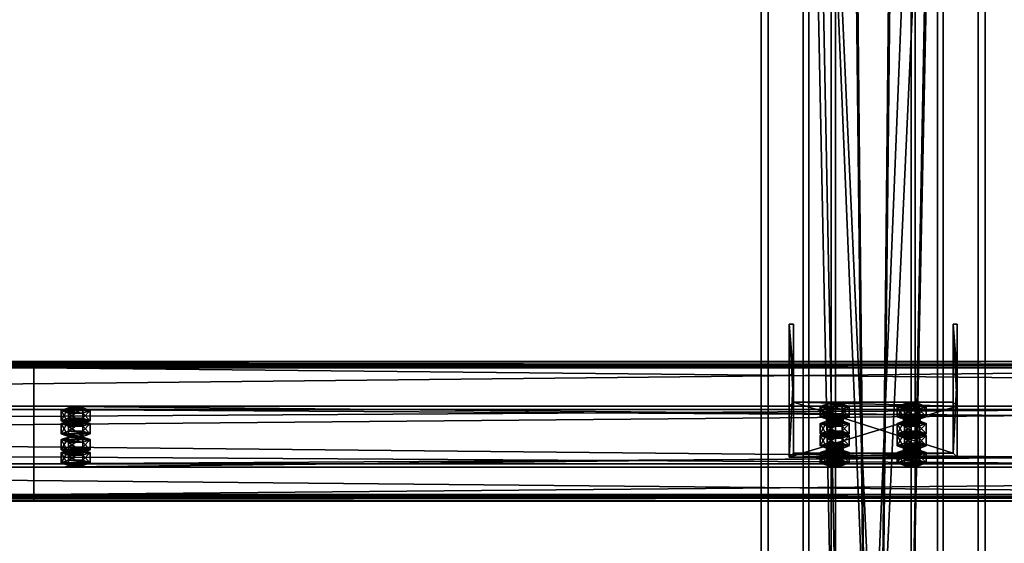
# Model space of a CAD drawing. Header units: millimetres. Extents: x -333 to 67333, y -930 to 39730.
# Tile 353 of 656: x 21690 to 22394, y 5491 to 5865. Entities that reach past the tile are written whole.
import ezdxf

# ---------------------------------------------------------------- set-up
doc = ezdxf.new("R2010")
doc.units = ezdxf.units.MM
for name, color, linetype in [('13', 7, 'Continuous'), ('5', 7, 'Continuous'), ('6', 7, 'Continuous'), ('7', 7, 'Continuous'), ('8', 7, 'Continuous'), ('95', 7, 'Continuous')]:
    doc.layers.add(name, color=color, linetype=linetype)

msp = doc.modelspace()

# ---------------------------------------------------------------- meshes
at = {"layer": '13', "color": 30}
mesh = msp.add_polyface(dxfattribs=at)
corners = [(22900.01, 5617.73, 4626.35), (22900.01, 5545.34, 4610.96), (16100.01, 5545.34, 4610.96), (16100.01, 5617.73, 4626.35), (22900.01, 5586.51, 4417.29), (16100.01, 5586.51, 4417.29), (22900.01, 5525.86, 4404.4), (16100.01, 5525.86, 4404.4), (22900.01, 5523.16, 4417.12), (16100.01, 5523.16, 4417.12), (22900.01, 5521.21, 4416.7), (16100.01, 5521.21, 4416.7), (22900.01, 5524.32, 4402.03), (16100.01, 5524.32, 4402.03), (22900.01, 5588.88, 4415.75), (16100.01, 5588.88, 4415.75), (22900.01, 5547.72, 4609.42), (16100.01, 5547.72, 4609.42), (22900.01, 5616.19, 4623.98), (16100.01, 5616.19, 4623.98), (22900.01, 5618.89, 4611.26), (16100.01, 5618.89, 4611.26), (22900.01, 5620.85, 4611.68), (16100.01, 5620.85, 4611.68)]
mesh.append_faces([[corners[k] for k in face] for face in [(0, 2, 3, 3), (1, 5, 2, 2), (4, 7, 5, 5), (6, 9, 7, 7), (8, 11, 9, 9), (10, 13, 11, 11), (12, 15, 13, 13), (14, 17, 15, 15), (16, 19, 17, 17), (18, 21, 19, 19), (20, 23, 21, 21), (22, 3, 23, 23), (8, 12, 10, 10), (20, 0, 22, 22), (11, 7, 9, 9)]], dxfattribs={"vtx0": -1, "color": 30})
mesh.append_faces([[corners[k] for k in face] for face in [(12, 6, 14, 14), (14, 1, 16, 16), (16, 0, 18, 18), (18, 0, 20, 20), (3, 19, 23, 23), (19, 2, 17, 17), (17, 2, 15, 15), (15, 5, 13, 13)]], dxfattribs={"vtx0": -1, "vtx1": -1, "color": 30})
mesh.append_faces([[corners[k] for k in face] for face in [(12, 8, 6, 6), (14, 6, 4, 4), (14, 4, 1, 1), (16, 1, 0, 0), (7, 11, 13, 13), (19, 3, 2, 2), (15, 2, 5, 5), (13, 5, 7, 7)]], dxfattribs={"vtx0": -1, "vtx2": -1, "vtx3": -1, "color": 30})
mesh.append_faces([[corners[k] for k in face] for face in [(21, 23, 19, 19)]], dxfattribs={"vtx1": -1, "color": 30})
mesh.append_faces([[corners[k] for k in face] for face in [(0, 1, 2, 2), (1, 4, 5, 5), (4, 6, 7, 7), (6, 8, 9, 9), (8, 10, 11, 11), (10, 12, 13, 13), (12, 14, 15, 15), (14, 16, 17, 17), (16, 18, 19, 19), (18, 20, 21, 21), (20, 22, 23, 23), (22, 0, 3, 3)]], dxfattribs={"vtx2": -1, "vtx3": -1, "color": 30})
mesh = msp.add_polyface(dxfattribs=at)
corners = [(28500.01, 5617.73, 4626.35), (28500.01, 5545.34, 4610.96), (21700.01, 5545.34, 4610.96), (21700.01, 5617.73, 4626.35), (28500.01, 5586.51, 4417.29), (21700.01, 5586.51, 4417.29), (28500.01, 5525.86, 4404.4), (21700.01, 5525.86, 4404.4), (28500.01, 5523.16, 4417.12), (21700.01, 5523.16, 4417.12), (28500.01, 5521.21, 4416.7), (21700.01, 5521.21, 4416.7), (28500.01, 5524.32, 4402.03), (21700.01, 5524.32, 4402.03), (28500.01, 5588.88, 4415.75), (21700.01, 5588.88, 4415.75), (28500.01, 5547.72, 4609.42), (21700.01, 5547.72, 4609.42), (28500.01, 5616.19, 4623.98), (21700.01, 5616.19, 4623.98), (28500.01, 5618.89, 4611.26), (21700.01, 5618.89, 4611.26), (28500.01, 5620.85, 4611.68), (21700.01, 5620.85, 4611.68)]
mesh.append_faces([[corners[k] for k in face] for face in [(0, 2, 3, 3), (1, 5, 2, 2), (4, 7, 5, 5), (6, 9, 7, 7), (8, 11, 9, 9), (10, 13, 11, 11), (12, 15, 13, 13), (14, 17, 15, 15), (16, 19, 17, 17), (18, 21, 19, 19), (20, 23, 21, 21), (22, 3, 23, 23), (6, 10, 8, 8), (20, 0, 22, 22), (11, 7, 9, 9)]], dxfattribs={"vtx0": -1, "color": 30})
mesh.append_faces([[corners[k] for k in face] for face in [(12, 6, 14, 14), (14, 1, 16, 16), (16, 0, 18, 18), (18, 0, 20, 20), (3, 19, 23, 23), (19, 2, 17, 17), (17, 2, 15, 15), (15, 5, 13, 13), (13, 7, 11, 11)]], dxfattribs={"vtx0": -1, "vtx1": -1, "color": 30})
mesh.append_faces([[corners[k] for k in face] for face in [(6, 12, 10, 10), (14, 6, 4, 4), (14, 4, 1, 1), (16, 1, 0, 0), (19, 3, 2, 2), (15, 2, 5, 5), (13, 5, 7, 7)]], dxfattribs={"vtx0": -1, "vtx2": -1, "vtx3": -1, "color": 30})
mesh.append_faces([[corners[k] for k in face] for face in [(21, 23, 19, 19)]], dxfattribs={"vtx1": -1, "color": 30})
mesh.append_faces([[corners[k] for k in face] for face in [(0, 1, 2, 2), (1, 4, 5, 5), (4, 6, 7, 7), (6, 8, 9, 9), (8, 10, 11, 11), (10, 12, 13, 13), (12, 14, 15, 15), (14, 16, 17, 17), (16, 18, 19, 19), (18, 20, 21, 21), (20, 22, 23, 23), (22, 0, 3, 3)]], dxfattribs={"vtx2": -1, "vtx3": -1, "color": 30})
at = {"layer": '5', "color": 131}
mesh = msp.add_polyface(dxfattribs=at)
corners = [(22346, 185.3, 2984), (22254, 185.3, 2984), (22254, 9385, 2984), (22346, 9385, 2984), (22254, 185.3, 3076), (22254, 9385, 3076), (22346, 185.3, 3076), (22346, 9385, 3076), (22350, 185.3, 2980), (22350, 185.3, 3080), (22350, 9385, 3080), (22350, 9385, 2980), (22250, 185.3, 3080), (22250, 9385, 3080), (22250, 185.3, 2980), (22250, 9385, 2980)]
mesh.append_faces([[corners[k] for k in face] for face in [(0, 2, 3, 3), (1, 5, 2, 2), (4, 7, 5, 5), (6, 3, 7, 7), (8, 10, 11, 11), (9, 13, 10, 10), (12, 15, 13, 13), (14, 11, 15, 15)]], dxfattribs={"vtx0": -1, "color": 131})
mesh.append_faces([[corners[k] for k in face] for face in [(9, 6, 12, 12), (6, 8, 0, 0), (0, 8, 1, 1), (12, 4, 14, 14), (4, 12, 6, 6), (14, 1, 8, 8), (11, 3, 15, 15), (3, 10, 7, 7), (7, 10, 5, 5), (15, 2, 13, 13), (2, 15, 3, 3), (13, 5, 10, 10)]], dxfattribs={"vtx0": -1, "vtx1": -1, "color": 131})
mesh.append_faces([[corners[k] for k in face] for face in [(6, 9, 8, 8), (14, 4, 1, 1), (3, 11, 10, 10), (13, 2, 5, 5)]], dxfattribs={"vtx0": -1, "vtx2": -1, "vtx3": -1, "color": 131})
mesh.append_faces([[corners[k] for k in face] for face in [(0, 1, 2, 2), (1, 4, 5, 5), (4, 6, 7, 7), (6, 0, 3, 3), (8, 9, 10, 10), (9, 12, 13, 13), (12, 14, 15, 15), (14, 8, 11, 11)]], dxfattribs={"vtx2": -1, "vtx3": -1, "color": 131})
at = {"layer": '6', "color": 2}
mesh = msp.add_polyface(dxfattribs=at)
corners = [(22225, 7914.78, 4751.68), (22375, 7914.78, 4751.68), (22375, 175.3, 3106.65), (22225, 175.3, 3106.65), (22375, 7883.59, 4898.4), (22375, 25.3, 3228.12), (22225, 7883.59, 4898.4), (22225, 25.3, 3228.12), (22220, 7915.82, 4746.79), (22220, 7882.55, 4903.29), (22220, 20.3, 3232.17), (22220, 180.3, 3102.61), (22380, 7882.55, 4903.29), (22380, 20.3, 3232.17), (22380, 7915.82, 4746.79), (22380, 180.3, 3102.61)]
mesh.append_faces([[corners[k] for k in face] for face in [(0, 2, 3, 3), (1, 5, 2, 2), (4, 7, 5, 5), (6, 3, 7, 7), (8, 10, 11, 11), (9, 13, 10, 10), (12, 15, 13, 13), (14, 11, 15, 15)]], dxfattribs={"vtx0": -1, "color": 2})
mesh.append_faces([[corners[k] for k in face] for face in [(9, 6, 12, 12), (6, 8, 0, 0), (0, 8, 1, 1), (12, 4, 14, 14), (4, 12, 6, 6), (14, 1, 8, 8), (11, 3, 15, 15), (3, 10, 7, 7), (7, 10, 5, 5), (15, 2, 13, 13), (2, 15, 3, 3), (13, 5, 10, 10)]], dxfattribs={"vtx0": -1, "vtx1": -1, "color": 2})
mesh.append_faces([[corners[k] for k in face] for face in [(6, 9, 8, 8), (14, 4, 1, 1), (3, 11, 10, 10), (13, 2, 5, 5)]], dxfattribs={"vtx0": -1, "vtx2": -1, "vtx3": -1, "color": 2})
mesh.append_faces([[corners[k] for k in face] for face in [(0, 1, 2, 2), (1, 4, 5, 5), (4, 6, 7, 7), (6, 0, 3, 3), (8, 9, 10, 10), (9, 12, 13, 13), (12, 14, 15, 15), (14, 8, 11, 11)]], dxfattribs={"vtx2": -1, "vtx3": -1, "color": 2})
at = {"layer": '7', "color": 6}
mesh = msp.add_polyface(dxfattribs=at)
corners = [(22240.01, 5552.5, 4586.93), (22360.01, 5552.5, 4586.93), (22360.01, 5588.88, 4415.75), (22240.01, 5588.88, 4415.75), (22360.01, 5611.19, 4599.4), (22360.01, 5647.57, 4428.22), (22357.01, 5611.19, 4599.4), (22357.01, 5647.57, 4428.22), (22357.01, 5555.43, 4587.55), (22357.01, 5591.82, 4416.37), (22243.01, 5555.43, 4587.55), (22243.01, 5591.82, 4416.37), (22243.01, 5611.19, 4599.4), (22243.01, 5647.57, 4428.22), (22240.01, 5611.19, 4599.4), (22240.01, 5647.57, 4428.22)]
mesh.append_faces([[corners[k] for k in face] for face in [(0, 2, 3, 3), (1, 5, 2, 2), (4, 7, 5, 5), (6, 9, 7, 7), (8, 11, 9, 9), (10, 13, 11, 11), (12, 15, 13, 13), (14, 3, 15, 15), (12, 0, 14, 14), (7, 2, 5, 5)]], dxfattribs={"vtx0": -1, "color": 6})
mesh.append_faces([[corners[k] for k in face] for face in [(1, 8, 4, 4), (8, 0, 10, 10), (10, 0, 12, 12), (3, 11, 15, 15), (11, 2, 9, 9), (9, 2, 7, 7)]], dxfattribs={"vtx0": -1, "vtx1": -1, "color": 6})
mesh.append_faces([[corners[k] for k in face] for face in [(8, 1, 0, 0), (11, 3, 2, 2)]], dxfattribs={"vtx0": -1, "vtx2": -1, "vtx3": -1, "color": 6})
mesh.append_faces([[corners[k] for k in face] for face in [(6, 4, 8, 8), (13, 15, 11, 11)]], dxfattribs={"vtx1": -1, "color": 6})
mesh.append_faces([[corners[k] for k in face] for face in [(0, 1, 2, 2), (1, 4, 5, 5), (4, 6, 7, 7), (6, 8, 9, 9), (8, 10, 11, 11), (10, 12, 13, 13), (12, 14, 15, 15), (14, 0, 3, 3)]], dxfattribs={"vtx2": -1, "vtx3": -1, "color": 6})
at = {"layer": '8', "color": 253}
mesh = msp.add_polyface(dxfattribs=at)
corners = [(22273, 5920.24, 3080), (22327, 5920.24, 3080), (22327, 4612.96, 4044.77), (22273, 4612.96, 4044.77), (22327, 6044.86, 3080), (22327, 4709.72, 4065.33), (22273, 6044.86, 3080), (22273, 4709.72, 4065.33), (22270, 5915.19, 3080), (22270, 6049.91, 3080), (22270, 4713.64, 4066.17), (22270, 4609.04, 4043.93), (22330, 6049.91, 3080), (22330, 4713.64, 4066.17), (22330, 5915.19, 3080), (22330, 4609.04, 4043.93)]
mesh.append_faces([[corners[k] for k in face] for face in [(0, 2, 3, 3), (1, 5, 2, 2), (4, 7, 5, 5), (6, 3, 7, 7), (8, 10, 11, 11), (9, 13, 10, 10), (12, 15, 13, 13), (14, 11, 15, 15)]], dxfattribs={"vtx0": -1, "color": 253})
mesh.append_faces([[corners[k] for k in face] for face in [(9, 6, 12, 12), (6, 8, 0, 0), (0, 8, 1, 1), (12, 4, 14, 14), (4, 12, 6, 6), (14, 1, 8, 8), (11, 3, 15, 15), (3, 10, 7, 7), (7, 10, 5, 5), (15, 2, 13, 13), (2, 15, 3, 3), (13, 5, 10, 10)]], dxfattribs={"vtx0": -1, "vtx1": -1, "color": 253})
mesh.append_faces([[corners[k] for k in face] for face in [(6, 9, 8, 8), (14, 4, 1, 1), (3, 11, 10, 10), (13, 2, 5, 5)]], dxfattribs={"vtx0": -1, "vtx2": -1, "vtx3": -1, "color": 253})
mesh.append_faces([[corners[k] for k in face] for face in [(0, 1, 2, 2), (1, 4, 5, 5), (4, 6, 7, 7), (6, 0, 3, 3), (8, 9, 10, 10), (9, 12, 13, 13), (12, 14, 15, 15), (14, 8, 11, 11)]], dxfattribs={"vtx2": -1, "vtx3": -1, "color": 253})
at = {"layer": '95', "color": 20}
mesh = msp.add_polyface(dxfattribs=at)
corners = [(21724.01, 5555.74, 4562.06), (21724.81, 5556.36, 4559.12), (21724.81, 5558.32, 4559.54), (21724.01, 5557.7, 4562.47), (21727.01, 5556.82, 4556.97), (21727.01, 5558.78, 4557.39), (21730.01, 5556.99, 4556.19), (21730.01, 5558.94, 4556.6), (21733.01, 5556.82, 4556.97), (21733.01, 5558.78, 4557.39), (21735.21, 5556.36, 4559.12), (21735.21, 5558.32, 4559.54), (21736.01, 5555.74, 4562.06), (21736.01, 5557.7, 4562.47), (21735.21, 5555.12, 4564.99), (21735.21, 5557.07, 4565.41), (21733.01, 5554.66, 4567.14), (21733.01, 5556.62, 4567.56), (21730.01, 5554.49, 4567.93), (21730.01, 5556.45, 4568.34), (21727.01, 5554.66, 4567.14), (21727.01, 5556.62, 4567.56), (21724.81, 5555.12, 4564.99), (21724.81, 5557.07, 4565.41), (21719.62, 5557.7, 4562.47), (21724.81, 5559.57, 4553.67), (21724.81, 5566.9, 4555.23), (21719.62, 5565.03, 4564.03), (21735.21, 5559.57, 4553.67), (21735.21, 5566.9, 4555.23), (21740.4, 5557.7, 4562.47), (21740.4, 5565.03, 4564.03), (21735.21, 5555.82, 4571.28), (21735.21, 5563.16, 4572.84), (21724.81, 5555.82, 4571.28), (21724.81, 5563.16, 4572.84), (21719.62, 5548.4, 4560.5), (21724.81, 5550.27, 4551.69), (21724.81, 5557.61, 4553.25), (21719.62, 5555.74, 4562.06), (21735.21, 5550.27, 4551.69), (21735.21, 5557.61, 4553.25), (21740.4, 5548.4, 4560.5), (21740.4, 5555.74, 4562.06), (21735.21, 5546.53, 4569.3), (21735.21, 5553.87, 4570.86), (21724.81, 5546.53, 4569.3), (21724.81, 5553.87, 4570.86), (21724.01, 5576.53, 4464.24), (21724.81, 5577.15, 4461.31), (21724.81, 5579.11, 4461.72), (21724.01, 5578.49, 4464.66), (21727.01, 5577.61, 4459.16), (21727.01, 5579.57, 4459.58), (21730.01, 5577.78, 4458.37), (21730.01, 5579.73, 4458.79), (21733.01, 5577.61, 4459.16), (21733.01, 5579.57, 4459.58), (21735.21, 5577.15, 4461.31), (21735.21, 5579.11, 4461.72), (21736.01, 5576.53, 4464.24), (21736.01, 5578.49, 4464.66), (21735.21, 5575.91, 4467.18), (21735.21, 5577.86, 4467.59), (21733.01, 5575.45, 4469.33), (21733.01, 5577.41, 4469.74), (21730.01, 5575.28, 4470.11), (21730.01, 5577.24, 4470.53), (21727.01, 5575.45, 4469.33), (21727.01, 5577.41, 4469.74), (21724.81, 5575.91, 4467.18), (21724.81, 5577.86, 4467.59), (21719.62, 5578.49, 4464.66), (21724.81, 5580.36, 4455.85), (21724.81, 5587.69, 4457.41), (21719.62, 5585.82, 4466.22), (21735.21, 5580.36, 4455.85), (21735.21, 5587.69, 4457.41), (21740.4, 5578.49, 4464.66), (21740.4, 5585.82, 4466.22), (21735.21, 5576.62, 4473.46), (21735.21, 5583.95, 4475.02), (21724.81, 5576.62, 4473.46), (21724.81, 5583.95, 4475.02), (21719.62, 5569.19, 4462.68), (21724.81, 5571.07, 4453.88), (21724.81, 5578.4, 4455.44), (21719.62, 5576.53, 4464.24), (21735.21, 5571.07, 4453.88), (21735.21, 5578.4, 4455.44), (21740.4, 5569.19, 4462.68), (21740.4, 5576.53, 4464.24), (21735.21, 5567.32, 4471.49), (21735.21, 5574.66, 4473.05), (21724.81, 5567.32, 4471.49), (21724.81, 5574.66, 4473.05)]
mesh.append_faces([[corners[k] for k in face] for face in [(0, 2, 3, 3), (1, 5, 2, 2), (4, 7, 5, 5), (6, 9, 7, 7), (8, 11, 9, 9), (10, 13, 11, 11), (12, 15, 13, 13), (14, 17, 15, 15), (16, 19, 17, 17), (18, 21, 19, 19), (20, 23, 21, 21), (22, 3, 23, 23), (4, 8, 6, 6), (16, 20, 18, 18), (21, 17, 19, 19), (9, 5, 7, 7), (24, 26, 27, 27), (25, 29, 26, 26), (28, 31, 29, 29), (30, 33, 31, 31), (32, 35, 33, 33), (34, 27, 35, 35), (25, 30, 28, 28), (32, 24, 34, 34), (27, 33, 35, 35), (31, 26, 29, 29), (36, 38, 39, 39), (37, 41, 38, 38), (40, 43, 41, 41), (42, 45, 43, 43), (44, 47, 45, 45), (46, 39, 47, 47), (37, 42, 40, 40), (44, 36, 46, 46), (39, 45, 47, 47), (43, 38, 41, 41), (48, 50, 51, 51), (49, 53, 50, 50), (52, 55, 53, 53), (54, 57, 55, 55), (56, 59, 57, 57), (58, 61, 59, 59), (60, 63, 61, 61), (62, 65, 63, 63), (64, 67, 65, 65), (66, 69, 67, 67), (68, 71, 69, 69), (70, 51, 71, 71), (52, 56, 54, 54), (64, 68, 66, 66), (69, 65, 67, 67), (57, 53, 55, 55), (72, 74, 75, 75), (73, 77, 74, 74), (76, 79, 77, 77), (78, 81, 79, 79), (80, 83, 81, 81), (82, 75, 83, 83), (73, 78, 76, 76), (80, 72, 82, 82), (75, 81, 83, 83), (79, 74, 77, 77), (84, 86, 87, 87), (85, 89, 86, 86), (88, 91, 89, 89), (90, 93, 91, 91), (92, 95, 93, 93), (94, 87, 95, 95), (85, 90, 88, 88), (92, 84, 94, 94), (87, 93, 95, 95), (91, 86, 89, 89)]], dxfattribs={"vtx0": -1, "color": 20})
mesh.append_faces([[corners[k] for k in face] for face in [(8, 4, 10, 10), (10, 1, 12, 12), (12, 0, 14, 14), (14, 22, 16, 16), (17, 23, 15, 15), (15, 3, 13, 13), (13, 2, 11, 11), (11, 5, 9, 9), (30, 24, 32, 32), (33, 27, 31, 31), (42, 36, 44, 44), (45, 39, 43, 43), (56, 52, 58, 58), (58, 49, 60, 60), (60, 48, 62, 62), (62, 70, 64, 64), (65, 71, 63, 63), (63, 51, 61, 61), (61, 50, 59, 59), (59, 53, 57, 57), (78, 72, 80, 80), (81, 75, 79, 79), (90, 84, 92, 92), (93, 87, 91, 91)]], dxfattribs={"vtx0": -1, "vtx1": -1, "color": 20})
mesh.append_faces([[corners[k] for k in face] for face in [(10, 4, 1, 1), (12, 1, 0, 0), (14, 0, 22, 22), (16, 22, 20, 20), (17, 21, 23, 23), (15, 23, 3, 3), (13, 3, 2, 2), (11, 2, 5, 5), (30, 25, 24, 24), (31, 27, 26, 26), (42, 37, 36, 36), (43, 39, 38, 38), (58, 52, 49, 49), (60, 49, 48, 48), (62, 48, 70, 70), (64, 70, 68, 68), (65, 69, 71, 71), (63, 71, 51, 51), (61, 51, 50, 50), (59, 50, 53, 53), (78, 73, 72, 72), (79, 75, 74, 74), (90, 85, 84, 84), (91, 87, 86, 86)]], dxfattribs={"vtx0": -1, "vtx2": -1, "vtx3": -1, "color": 20})
mesh.append_faces([[corners[k] for k in face] for face in [(0, 1, 2, 2), (1, 4, 5, 5), (4, 6, 7, 7), (6, 8, 9, 9), (8, 10, 11, 11), (10, 12, 13, 13), (12, 14, 15, 15), (14, 16, 17, 17), (16, 18, 19, 19), (18, 20, 21, 21), (20, 22, 23, 23), (22, 0, 3, 3), (24, 25, 26, 26), (25, 28, 29, 29), (28, 30, 31, 31), (30, 32, 33, 33), (32, 34, 35, 35), (34, 24, 27, 27), (36, 37, 38, 38), (37, 40, 41, 41), (40, 42, 43, 43), (42, 44, 45, 45), (44, 46, 47, 47), (46, 36, 39, 39), (48, 49, 50, 50), (49, 52, 53, 53), (52, 54, 55, 55), (54, 56, 57, 57), (56, 58, 59, 59), (58, 60, 61, 61), (60, 62, 63, 63), (62, 64, 65, 65), (64, 66, 67, 67), (66, 68, 69, 69), (68, 70, 71, 71), (70, 48, 51, 51), (72, 73, 74, 74), (73, 76, 77, 77), (76, 78, 79, 79), (78, 80, 81, 81), (80, 82, 83, 83), (82, 72, 75, 75), (84, 85, 86, 86), (85, 88, 89, 89), (88, 90, 91, 91), (90, 92, 93, 93), (92, 94, 95, 95), (94, 84, 87, 87)]], dxfattribs={"vtx2": -1, "vtx3": -1, "color": 20})
mesh = msp.add_polyface(dxfattribs=at)
corners = [(22266.51, 5576.53, 4464.24), (22267.31, 5582.04, 4462.35), (22266.51, 5581.42, 4465.28), (22267.31, 5577.15, 4461.31), (22269.51, 5577.61, 4459.16), (22269.51, 5582.5, 4460.2), (22272.51, 5577.78, 4458.37), (22272.51, 5582.67, 4459.41), (22275.51, 5577.61, 4459.16), (22275.51, 5582.5, 4460.2), (22277.71, 5577.15, 4461.31), (22277.71, 5582.04, 4462.35), (22278.51, 5581.42, 4465.28), (22278.51, 5576.53, 4464.24), (22277.71, 5580.8, 4468.22), (22267.31, 5575.91, 4467.18), (22267.31, 5580.8, 4468.22), (22269.51, 5580.34, 4470.36), (22275.51, 5580.34, 4470.36), (22272.51, 5580.17, 4471.15), (22262.12, 5581.42, 4465.28), (22267.31, 5583.29, 4456.48), (22267.31, 5590.63, 4458.04), (22262.12, 5588.76, 4466.84), (22277.71, 5583.29, 4456.48), (22277.71, 5590.63, 4458.04), (22282.9, 5581.42, 4465.28), (22282.9, 5588.76, 4466.84), (22277.71, 5579.55, 4474.09), (22277.71, 5586.89, 4475.64), (22267.31, 5579.55, 4474.09), (22267.31, 5586.89, 4475.64)]
mesh.append_faces([[corners[k] for k in face] for face in [(0, 1, 2, 2), (3, 5, 1, 1), (4, 7, 5, 5), (6, 9, 7, 7), (8, 11, 9, 9), (10, 12, 11, 11), (13, 14, 12, 12), (15, 2, 16, 16), (17, 18, 19, 19), (9, 5, 7, 7), (20, 22, 23, 23), (21, 25, 22, 22), (24, 27, 25, 25), (26, 29, 27, 27), (28, 31, 29, 29), (30, 23, 31, 31), (21, 26, 24, 24), (28, 20, 30, 30), (23, 29, 31, 31), (27, 22, 25, 25)]], dxfattribs={"vtx0": -1, "color": 20})
mesh.append_faces([[corners[k] for k in face] for face in [(18, 16, 14, 14), (14, 2, 12, 12), (12, 1, 11, 11), (11, 5, 9, 9), (26, 20, 28, 28), (29, 23, 27, 27)]], dxfattribs={"vtx0": -1, "vtx1": -1, "color": 20})
mesh.append_faces([[corners[k] for k in face] for face in [(18, 17, 16, 16), (14, 16, 2, 2), (12, 2, 1, 1), (11, 1, 5, 5), (26, 21, 20, 20), (27, 23, 22, 22)]], dxfattribs={"vtx0": -1, "vtx2": -1, "vtx3": -1, "color": 20})
mesh.append_faces([[corners[k] for k in face] for face in [(3, 4, 5, 5), (4, 6, 7, 7), (6, 8, 9, 9), (8, 10, 11, 11), (20, 21, 22, 22), (21, 24, 25, 25), (24, 26, 27, 27), (26, 28, 29, 29), (28, 30, 31, 31), (30, 20, 23, 23)]], dxfattribs={"vtx2": -1, "vtx3": -1, "color": 20})
mesh = msp.add_polyface(dxfattribs=at)
corners = [(22321.51, 5576.53, 4464.24), (22322.31, 5582.04, 4462.35), (22321.51, 5581.42, 4465.28), (22322.31, 5577.15, 4461.31), (22324.51, 5577.61, 4459.16), (22324.51, 5582.5, 4460.2), (22327.51, 5577.78, 4458.37), (22327.51, 5582.67, 4459.41), (22330.51, 5577.61, 4459.16), (22330.51, 5582.5, 4460.2), (22332.71, 5577.15, 4461.31), (22332.71, 5582.04, 4462.35), (22333.51, 5581.42, 4465.28), (22333.51, 5576.53, 4464.24), (22332.71, 5580.8, 4468.22), (22322.31, 5575.91, 4467.18), (22322.31, 5580.8, 4468.22), (22324.51, 5580.34, 4470.36), (22330.51, 5580.34, 4470.36), (22327.51, 5580.17, 4471.15), (22317.12, 5581.42, 4465.28), (22322.31, 5583.29, 4456.48), (22322.31, 5590.63, 4458.04), (22317.12, 5588.76, 4466.84), (22332.71, 5583.29, 4456.48), (22332.71, 5590.63, 4458.04), (22337.9, 5581.42, 4465.28), (22337.9, 5588.76, 4466.84), (22332.71, 5579.55, 4474.09), (22332.71, 5586.89, 4475.64), (22322.31, 5579.55, 4474.09), (22322.31, 5586.89, 4475.64)]
mesh.append_faces([[corners[k] for k in face] for face in [(0, 1, 2, 2), (3, 5, 1, 1), (4, 7, 5, 5), (6, 9, 7, 7), (8, 11, 9, 9), (10, 12, 11, 11), (13, 14, 12, 12), (15, 2, 16, 16), (17, 18, 19, 19), (9, 5, 7, 7), (20, 22, 23, 23), (21, 25, 22, 22), (24, 27, 25, 25), (26, 29, 27, 27), (28, 31, 29, 29), (30, 23, 31, 31), (21, 26, 24, 24), (28, 20, 30, 30), (23, 29, 31, 31), (27, 22, 25, 25)]], dxfattribs={"vtx0": -1, "color": 20})
mesh.append_faces([[corners[k] for k in face] for face in [(18, 16, 14, 14), (14, 2, 12, 12), (12, 1, 11, 11), (11, 5, 9, 9), (26, 20, 28, 28), (29, 23, 27, 27)]], dxfattribs={"vtx0": -1, "vtx1": -1, "color": 20})
mesh.append_faces([[corners[k] for k in face] for face in [(18, 17, 16, 16), (14, 16, 2, 2), (12, 2, 1, 1), (11, 1, 5, 5), (26, 21, 20, 20), (27, 23, 22, 22)]], dxfattribs={"vtx0": -1, "vtx2": -1, "vtx3": -1, "color": 20})
mesh.append_faces([[corners[k] for k in face] for face in [(3, 4, 5, 5), (4, 6, 7, 7), (6, 8, 9, 9), (8, 10, 11, 11), (20, 21, 22, 22), (21, 24, 25, 25), (24, 26, 27, 27), (26, 28, 29, 29), (28, 30, 31, 31), (30, 20, 23, 23)]], dxfattribs={"vtx2": -1, "vtx3": -1, "color": 20})
mesh = msp.add_polyface(dxfattribs=at)
corners = [(22282.9, 5567.97, 4564.66), (22262.12, 5567.97, 4564.66), (22267.31, 5569.84, 4555.85), (22277.71, 5569.84, 4555.85), (22266.51, 5576.53, 4464.24), (22267.31, 5577.15, 4461.31), (22267.31, 5582.04, 4462.35), (22277.71, 5577.15, 4461.31), (22278.51, 5576.53, 4464.24), (22278.51, 5581.42, 4465.28), (22277.71, 5575.91, 4467.18), (22277.71, 5580.8, 4468.22), (22275.51, 5575.45, 4469.33), (22275.51, 5580.34, 4470.36), (22272.51, 5575.28, 4470.11), (22272.51, 5580.17, 4471.15), (22269.51, 5575.45, 4469.33), (22269.51, 5580.34, 4470.36), (22267.31, 5575.91, 4467.18), (22267.31, 5580.8, 4468.22), (22266.51, 5581.42, 4465.28), (22269.51, 5577.61, 4459.16), (22275.51, 5577.61, 4459.16), (22272.51, 5577.78, 4458.37), (22262.12, 5569.19, 4462.68), (22267.31, 5571.07, 4453.88), (22267.31, 5578.4, 4455.44), (22262.12, 5576.53, 4464.24), (22277.71, 5571.07, 4453.88), (22277.71, 5578.4, 4455.44), (22282.9, 5569.19, 4462.68), (22282.9, 5576.53, 4464.24), (22277.71, 5567.32, 4471.49), (22277.71, 5574.66, 4473.05), (22267.31, 5567.32, 4471.49), (22267.31, 5574.66, 4473.05)]
mesh.append_faces([[corners[k] for k in face] for face in [(0, 2, 3, 3), (10, 13, 11, 11), (12, 15, 13, 13), (14, 17, 15, 15), (16, 19, 17, 17), (21, 22, 23, 23), (12, 16, 14, 14), (24, 26, 27, 27), (25, 29, 26, 26), (28, 31, 29, 29), (30, 33, 31, 31), (32, 35, 33, 33), (34, 27, 35, 35), (25, 30, 28, 28), (27, 33, 35, 35), (31, 26, 29, 29)]], dxfattribs={"vtx0": -1, "color": 20})
mesh.append_faces([[corners[k] for k in face] for face in [(22, 21, 7, 7), (7, 5, 8, 8), (8, 4, 10, 10), (10, 18, 12, 12), (33, 27, 31, 31)]], dxfattribs={"vtx0": -1, "vtx1": -1, "color": 20})
mesh.append_faces([[corners[k] for k in face] for face in [(0, 1, 2, 2), (7, 21, 5, 5), (8, 5, 4, 4), (10, 4, 18, 18), (12, 18, 16, 16), (30, 25, 24, 24), (31, 27, 26, 26)]], dxfattribs={"vtx0": -1, "vtx2": -1, "vtx3": -1, "color": 20})
mesh.append_faces([[corners[k] for k in face] for face in [(4, 5, 6, 6), (7, 8, 9, 9), (8, 10, 11, 11), (10, 12, 13, 13), (12, 14, 15, 15), (14, 16, 17, 17), (16, 18, 19, 19), (18, 4, 20, 20), (24, 25, 26, 26), (25, 28, 29, 29), (28, 30, 31, 31), (30, 32, 33, 33), (32, 34, 35, 35), (34, 24, 27, 27)]], dxfattribs={"vtx2": -1, "vtx3": -1, "color": 20})
mesh = msp.add_polyface(dxfattribs=at)
corners = [(22337.9, 5567.97, 4564.66), (22317.12, 5567.97, 4564.66), (22322.31, 5569.84, 4555.85), (22332.71, 5569.84, 4555.85), (22321.51, 5576.53, 4464.24), (22322.31, 5577.15, 4461.31), (22322.31, 5582.04, 4462.35), (22332.71, 5577.15, 4461.31), (22333.51, 5576.53, 4464.24), (22333.51, 5581.42, 4465.28), (22332.71, 5575.91, 4467.18), (22332.71, 5580.8, 4468.22), (22330.51, 5575.45, 4469.33), (22330.51, 5580.34, 4470.36), (22327.51, 5575.28, 4470.11), (22327.51, 5580.17, 4471.15), (22324.51, 5575.45, 4469.33), (22324.51, 5580.34, 4470.36), (22322.31, 5575.91, 4467.18), (22322.31, 5580.8, 4468.22), (22321.51, 5581.42, 4465.28), (22324.51, 5577.61, 4459.16), (22330.51, 5577.61, 4459.16), (22327.51, 5577.78, 4458.37), (22317.12, 5569.19, 4462.68), (22322.31, 5571.07, 4453.88), (22322.31, 5578.4, 4455.44), (22317.12, 5576.53, 4464.24), (22332.71, 5571.07, 4453.88), (22332.71, 5578.4, 4455.44), (22337.9, 5569.19, 4462.68), (22337.9, 5576.53, 4464.24), (22332.71, 5567.32, 4471.49), (22332.71, 5574.66, 4473.05), (22322.31, 5567.32, 4471.49), (22322.31, 5574.66, 4473.05)]
mesh.append_faces([[corners[k] for k in face] for face in [(0, 2, 3, 3), (10, 13, 11, 11), (12, 15, 13, 13), (14, 17, 15, 15), (16, 19, 17, 17), (21, 22, 23, 23), (12, 16, 14, 14), (24, 26, 27, 27), (25, 29, 26, 26), (28, 31, 29, 29), (30, 33, 31, 31), (32, 35, 33, 33), (34, 27, 35, 35), (25, 30, 28, 28), (27, 33, 35, 35), (31, 26, 29, 29)]], dxfattribs={"vtx0": -1, "color": 20})
mesh.append_faces([[corners[k] for k in face] for face in [(22, 21, 7, 7), (7, 5, 8, 8), (8, 4, 10, 10), (10, 18, 12, 12), (33, 27, 31, 31)]], dxfattribs={"vtx0": -1, "vtx1": -1, "color": 20})
mesh.append_faces([[corners[k] for k in face] for face in [(0, 1, 2, 2), (7, 21, 5, 5), (8, 5, 4, 4), (10, 4, 18, 18), (12, 18, 16, 16), (30, 25, 24, 24), (31, 27, 26, 26)]], dxfattribs={"vtx0": -1, "vtx2": -1, "vtx3": -1, "color": 20})
mesh.append_faces([[corners[k] for k in face] for face in [(4, 5, 6, 6), (7, 8, 9, 9), (8, 10, 11, 11), (10, 12, 13, 13), (12, 14, 15, 15), (14, 16, 17, 17), (16, 18, 19, 19), (18, 4, 20, 20), (24, 25, 26, 26), (25, 28, 29, 29), (28, 30, 31, 31), (30, 32, 33, 33), (32, 34, 35, 35), (34, 24, 27, 27)]], dxfattribs={"vtx2": -1, "vtx3": -1, "color": 20})
mesh = msp.add_polyface(dxfattribs=at)
corners = [(22266.51, 5555.74, 4562.06), (22267.31, 5561.25, 4560.16), (22266.51, 5560.63, 4563.1), (22267.31, 5556.36, 4559.12), (22269.51, 5556.82, 4556.97), (22269.51, 5561.71, 4558.01), (22272.51, 5556.99, 4556.19), (22272.51, 5561.88, 4557.23), (22275.51, 5556.82, 4556.97), (22275.51, 5561.71, 4558.01), (22277.71, 5556.36, 4559.12), (22277.71, 5561.25, 4560.16), (22278.51, 5560.63, 4563.1), (22278.51, 5555.74, 4562.06), (22277.71, 5560.01, 4566.03), (22267.31, 5555.12, 4564.99), (22267.31, 5560.01, 4566.03), (22269.51, 5559.55, 4568.18), (22275.51, 5559.55, 4568.18), (22272.51, 5559.38, 4568.97), (22262.12, 5560.63, 4563.1), (22267.31, 5562.5, 4554.29), (22267.31, 5569.84, 4555.85), (22262.12, 5567.97, 4564.66), (22277.71, 5562.5, 4554.29), (22277.71, 5569.84, 4555.85), (22282.9, 5560.63, 4563.1), (22282.9, 5567.97, 4564.66), (22277.71, 5558.76, 4571.9), (22277.71, 5566.1, 4573.46), (22267.31, 5558.76, 4571.9), (22267.31, 5566.1, 4573.46), (22282.9, 5569.19, 4462.68), (22262.12, 5569.19, 4462.68), (22277.71, 5567.32, 4471.49), (22267.31, 5567.32, 4471.49)]
mesh.append_faces([[corners[k] for k in face] for face in [(0, 1, 2, 2), (3, 5, 1, 1), (4, 7, 5, 5), (6, 9, 7, 7), (8, 11, 9, 9), (10, 12, 11, 11), (13, 14, 12, 12), (15, 2, 16, 16), (17, 18, 19, 19), (9, 5, 7, 7), (20, 22, 23, 23), (21, 25, 22, 22), (24, 27, 25, 25), (26, 29, 27, 27), (28, 31, 29, 29), (30, 23, 31, 31), (21, 26, 24, 24), (28, 20, 30, 30), (23, 29, 31, 31), (34, 33, 35, 35)]], dxfattribs={"vtx0": -1, "color": 20})
mesh.append_faces([[corners[k] for k in face] for face in [(18, 16, 14, 14), (14, 2, 12, 12), (12, 1, 11, 11), (11, 5, 9, 9), (26, 20, 28, 28), (29, 23, 27, 27), (32, 33, 34, 34)]], dxfattribs={"vtx0": -1, "vtx1": -1, "color": 20})
mesh.append_faces([[corners[k] for k in face] for face in [(18, 17, 16, 16), (14, 16, 2, 2), (12, 2, 1, 1), (11, 1, 5, 5), (26, 21, 20, 20)]], dxfattribs={"vtx0": -1, "vtx2": -1, "vtx3": -1, "color": 20})
mesh.append_faces([[corners[k] for k in face] for face in [(3, 4, 5, 5), (4, 6, 7, 7), (6, 8, 9, 9), (8, 10, 11, 11), (20, 21, 22, 22), (21, 24, 25, 25), (24, 26, 27, 27), (26, 28, 29, 29), (28, 30, 31, 31), (30, 20, 23, 23)]], dxfattribs={"vtx2": -1, "vtx3": -1, "color": 20})
mesh = msp.add_polyface(dxfattribs=at)
corners = [(22321.51, 5555.74, 4562.06), (22322.31, 5561.25, 4560.16), (22321.51, 5560.63, 4563.1), (22322.31, 5556.36, 4559.12), (22324.51, 5556.82, 4556.97), (22324.51, 5561.71, 4558.01), (22327.51, 5556.99, 4556.19), (22327.51, 5561.88, 4557.23), (22330.51, 5556.82, 4556.97), (22330.51, 5561.71, 4558.01), (22332.71, 5556.36, 4559.12), (22332.71, 5561.25, 4560.16), (22333.51, 5560.63, 4563.1), (22333.51, 5555.74, 4562.06), (22332.71, 5560.01, 4566.03), (22322.31, 5555.12, 4564.99), (22322.31, 5560.01, 4566.03), (22327.51, 5559.38, 4568.97), (22324.51, 5559.55, 4568.18), (22330.51, 5559.55, 4568.18), (22317.12, 5560.63, 4563.1), (22322.31, 5562.5, 4554.29), (22322.31, 5569.84, 4555.85), (22317.12, 5567.97, 4564.66), (22332.71, 5562.5, 4554.29), (22332.71, 5569.84, 4555.85), (22337.9, 5560.63, 4563.1), (22337.9, 5567.97, 4564.66), (22332.71, 5558.76, 4571.9), (22332.71, 5566.1, 4573.46), (22322.31, 5558.76, 4571.9), (22322.31, 5566.1, 4573.46), (22337.9, 5569.19, 4462.68), (22317.12, 5569.19, 4462.68), (22332.71, 5567.32, 4471.49), (22322.31, 5567.32, 4471.49)]
mesh.append_faces([[corners[k] for k in face] for face in [(0, 1, 2, 2), (3, 5, 1, 1), (4, 7, 5, 5), (6, 9, 7, 7), (8, 11, 9, 9), (10, 12, 11, 11), (13, 14, 12, 12), (15, 2, 16, 16), (16, 17, 18, 18), (9, 5, 7, 7), (20, 22, 23, 23), (21, 25, 22, 22), (24, 27, 25, 25), (26, 29, 27, 27), (28, 31, 29, 29), (30, 23, 31, 31), (21, 26, 24, 24), (28, 20, 30, 30), (23, 29, 31, 31), (34, 33, 35, 35)]], dxfattribs={"vtx0": -1, "color": 20})
mesh.append_faces([[corners[k] for k in face] for face in [(17, 16, 19, 19), (19, 16, 14, 14), (14, 2, 12, 12), (12, 1, 11, 11), (11, 5, 9, 9), (26, 20, 28, 28), (29, 23, 27, 27), (32, 33, 34, 34)]], dxfattribs={"vtx0": -1, "vtx1": -1, "color": 20})
mesh.append_faces([[corners[k] for k in face] for face in [(14, 16, 2, 2), (12, 2, 1, 1), (11, 1, 5, 5), (26, 21, 20, 20)]], dxfattribs={"vtx0": -1, "vtx2": -1, "vtx3": -1, "color": 20})
mesh.append_faces([[corners[k] for k in face] for face in [(3, 4, 5, 5), (4, 6, 7, 7), (6, 8, 9, 9), (8, 10, 11, 11), (20, 21, 22, 22), (21, 24, 25, 25), (24, 26, 27, 27), (26, 28, 29, 29), (28, 30, 31, 31), (30, 20, 23, 23)]], dxfattribs={"vtx2": -1, "vtx3": -1, "color": 20})
mesh = msp.add_polyface(dxfattribs=at)
corners = [(22266.51, 5555.74, 4562.06), (22267.31, 5556.36, 4559.12), (22267.31, 5561.25, 4560.16), (22277.71, 5556.36, 4559.12), (22278.51, 5555.74, 4562.06), (22278.51, 5560.63, 4563.1), (22277.71, 5555.12, 4564.99), (22277.71, 5560.01, 4566.03), (22275.51, 5554.66, 4567.14), (22275.51, 5559.55, 4568.18), (22272.51, 5554.49, 4567.93), (22272.51, 5559.38, 4568.97), (22269.51, 5554.66, 4567.14), (22269.51, 5559.55, 4568.18), (22267.31, 5555.12, 4564.99), (22267.31, 5560.01, 4566.03), (22266.51, 5560.63, 4563.1), (22269.51, 5556.82, 4556.97), (22275.51, 5556.82, 4556.97), (22272.51, 5556.99, 4556.19), (22262.12, 5548.4, 4560.5), (22267.31, 5550.27, 4551.69), (22267.31, 5557.61, 4553.25), (22262.12, 5555.74, 4562.06), (22277.71, 5550.27, 4551.69), (22277.71, 5557.61, 4553.25), (22282.9, 5548.4, 4560.5), (22282.9, 5555.74, 4562.06), (22277.71, 5546.53, 4569.3), (22277.71, 5553.87, 4570.86), (22267.31, 5546.53, 4569.3), (22267.31, 5553.87, 4570.86)]
mesh.append_faces([[corners[k] for k in face] for face in [(6, 9, 7, 7), (8, 11, 9, 9), (10, 13, 11, 11), (12, 15, 13, 13), (17, 18, 19, 19), (8, 12, 10, 10), (20, 22, 23, 23), (21, 25, 22, 22), (24, 27, 25, 25), (26, 29, 27, 27), (28, 31, 29, 29), (30, 23, 31, 31), (21, 26, 24, 24), (28, 20, 30, 30), (23, 29, 31, 31), (27, 22, 25, 25)]], dxfattribs={"vtx0": -1, "color": 20})
mesh.append_faces([[corners[k] for k in face] for face in [(18, 17, 3, 3), (3, 1, 4, 4), (4, 0, 6, 6), (6, 14, 8, 8), (26, 20, 28, 28), (29, 23, 27, 27)]], dxfattribs={"vtx0": -1, "vtx1": -1, "color": 20})
mesh.append_faces([[corners[k] for k in face] for face in [(3, 17, 1, 1), (4, 1, 0, 0), (6, 0, 14, 14), (8, 14, 12, 12), (26, 21, 20, 20), (27, 23, 22, 22)]], dxfattribs={"vtx0": -1, "vtx2": -1, "vtx3": -1, "color": 20})
mesh.append_faces([[corners[k] for k in face] for face in [(0, 1, 2, 2), (3, 4, 5, 5), (4, 6, 7, 7), (6, 8, 9, 9), (8, 10, 11, 11), (10, 12, 13, 13), (12, 14, 15, 15), (14, 0, 16, 16), (20, 21, 22, 22), (21, 24, 25, 25), (24, 26, 27, 27), (26, 28, 29, 29), (28, 30, 31, 31), (30, 20, 23, 23)]], dxfattribs={"vtx2": -1, "vtx3": -1, "color": 20})
mesh = msp.add_polyface(dxfattribs=at)
corners = [(22321.51, 5555.74, 4562.06), (22322.31, 5556.36, 4559.12), (22322.31, 5561.25, 4560.16), (22332.71, 5556.36, 4559.12), (22333.51, 5555.74, 4562.06), (22333.51, 5560.63, 4563.1), (22332.71, 5555.12, 4564.99), (22332.71, 5560.01, 4566.03), (22330.51, 5554.66, 4567.14), (22330.51, 5559.55, 4568.18), (22327.51, 5554.49, 4567.93), (22327.51, 5559.38, 4568.97), (22324.51, 5554.66, 4567.14), (22324.51, 5559.55, 4568.18), (22322.31, 5555.12, 4564.99), (22322.31, 5560.01, 4566.03), (22321.51, 5560.63, 4563.1), (22324.51, 5556.82, 4556.97), (22330.51, 5556.82, 4556.97), (22327.51, 5556.99, 4556.19), (22317.12, 5548.4, 4560.5), (22322.31, 5550.27, 4551.69), (22322.31, 5557.61, 4553.25), (22317.12, 5555.74, 4562.06), (22332.71, 5550.27, 4551.69), (22332.71, 5557.61, 4553.25), (22337.9, 5548.4, 4560.5), (22337.9, 5555.74, 4562.06), (22332.71, 5546.53, 4569.3), (22332.71, 5553.87, 4570.86), (22322.31, 5546.53, 4569.3), (22322.31, 5553.87, 4570.86)]
mesh.append_faces([[corners[k] for k in face] for face in [(6, 9, 7, 7), (8, 11, 9, 9), (10, 13, 11, 11), (12, 15, 13, 13), (17, 18, 19, 19), (8, 12, 10, 10), (20, 22, 23, 23), (21, 25, 22, 22), (24, 27, 25, 25), (26, 29, 27, 27), (28, 31, 29, 29), (30, 23, 31, 31), (21, 26, 24, 24), (28, 20, 30, 30), (23, 29, 31, 31), (27, 22, 25, 25)]], dxfattribs={"vtx0": -1, "color": 20})
mesh.append_faces([[corners[k] for k in face] for face in [(18, 17, 3, 3), (3, 1, 4, 4), (4, 0, 6, 6), (6, 14, 8, 8), (26, 20, 28, 28), (29, 23, 27, 27)]], dxfattribs={"vtx0": -1, "vtx1": -1, "color": 20})
mesh.append_faces([[corners[k] for k in face] for face in [(3, 17, 1, 1), (4, 1, 0, 0), (6, 0, 14, 14), (8, 14, 12, 12), (26, 21, 20, 20), (27, 23, 22, 22)]], dxfattribs={"vtx0": -1, "vtx2": -1, "vtx3": -1, "color": 20})
mesh.append_faces([[corners[k] for k in face] for face in [(0, 1, 2, 2), (3, 4, 5, 5), (4, 6, 7, 7), (6, 8, 9, 9), (8, 10, 11, 11), (10, 12, 13, 13), (12, 14, 15, 15), (14, 0, 16, 16), (20, 21, 22, 22), (21, 24, 25, 25), (24, 26, 27, 27), (26, 28, 29, 29), (28, 30, 31, 31), (30, 20, 23, 23)]], dxfattribs={"vtx2": -1, "vtx3": -1, "color": 20})

doc.saveas('drawing.dxf')
